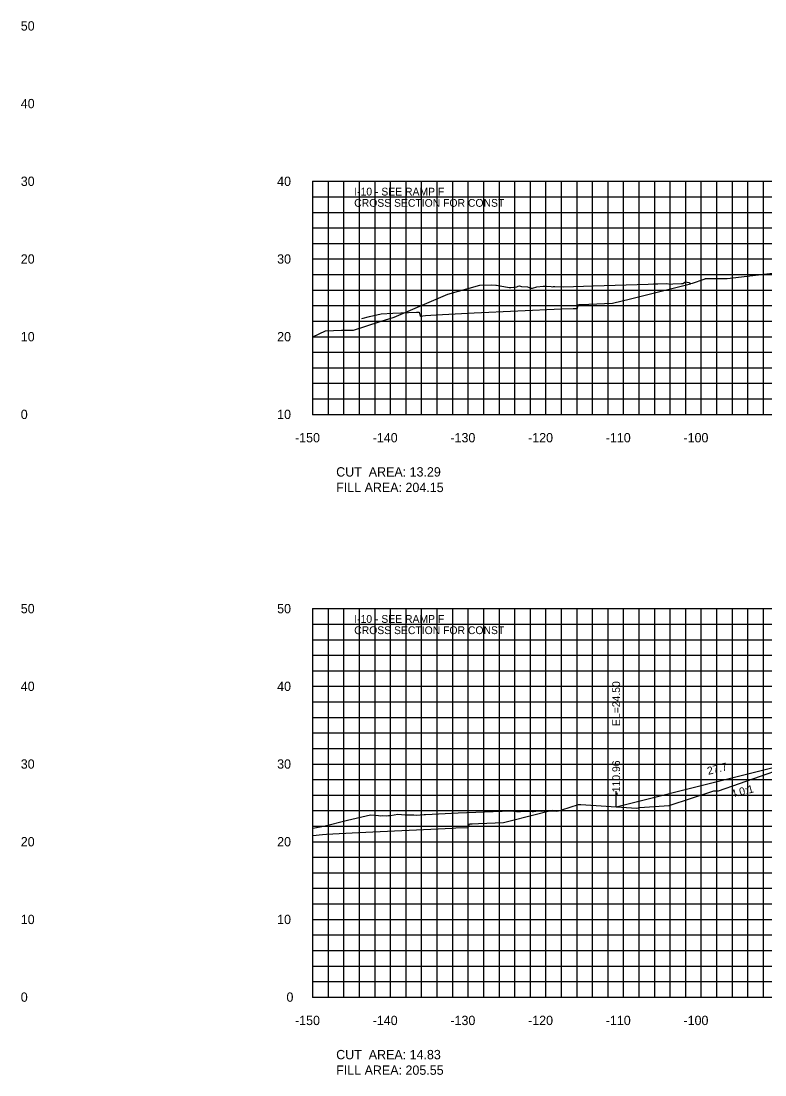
# Model space of a CAD drawing. Extents: x 1800880 to 1818864, y 245271 to 250560.
# Drawn here: x 1803123.4 to 1803219.2, y 250089.4 to 250225 of the extents above; entities that cross this region are included whole.
import ezdxf

# ---------------------------------------------------------------- set-up
doc = ezdxf.new("R2010")
doc.units = 0
for name, color, linetype in [('33', 7, 'Continuous'), ('ANNO-TXT', 7, 'Continuous'), ('CL-CNST', 7, 'Continuous'), ('DESIGN - DRAINAGE - Bridges', 7, 'Continuous'), ('DRAINAGETXT', 7, 'Continuous'), ('EPTEXT', 7, 'Continuous'), ('Level 37', 7, 'Continuous'), ('Level 46', 7, 'Continuous'), ('Level 62', 7, 'Continuous'), ('SHT-BDR', 7, 'Continuous')]:
    doc.layers.add(name, color=color, linetype=linetype)

msp = doc.modelspace()

# ---------------------------------------------------------------- linework, layer by layer
at = {"layer": 'CL-CNST'}
for points in [[(1803161, 250184.39), (1803162.64, 250185.2), (1803164.7, 250185.27), (1803165.63, 250185.27), (1803166.22, 250185.27), (1803169.66, 250186.37), (1803171.46, 250186.95), (1803178.36, 250189.92), (1803182.49, 250191.07), (1803183.98, 250191.11), (1803184.55, 250191.08), (1803184.57, 250191.08), (1803184.64, 250191.07), (1803186.28, 250190.76), (1803186.46, 250190.76), (1803187.25, 250190.85), (1803187.42, 250190.92), (1803187.6, 250190.99), (1803187.87, 250190.88), (1803188.64, 250190.85), (1803188.85, 250190.76), (1803189.06, 250190.67), (1803189.27, 250190.67), (1803189.82, 250190.84), (1803190.64, 250190.93), (1803190.7, 250190.94), (1803190.81, 250190.93), (1803191.09, 250190.93), (1803191.69, 250190.88), (1803191.87, 250190.85), (1803191.97, 250190.89), (1803192.14, 250190.89), (1803193.32, 250190.84), (1803197.09, 250190.97), (1803204.14, 250191.21), (1803204.86, 250191.23), (1803205.25, 250191.24), (1803205.38, 250191.24), (1803206.55, 250191.27), (1803207.03, 250191.21), (1803207.35, 250191.22), (1803208.43, 250191.28), (1803208.5, 250191.28), (1803208.63, 250191.28), (1803208.96, 250191.48), (1803209.41, 250191.41), (1803209.65, 250191.26), (1803209.86, 250191.3), (1803211.35, 250191.85), (1803211.49, 250191.89), (1803211.51, 250191.9), (1803213.59, 250191.9), (1803214.34, 250191.91), (1803232.26, 250194.01)], [(1803161, 250121.17), (1803162.4, 250121.42), (1803165.44, 250122.19), (1803168.43, 250122.91), (1803169.46, 250122.79), (1803169.64, 250122.78), (1803169.94, 250122.8), (1803170.53, 250122.78), (1803170.73, 250122.8), (1803170.9, 250122.79), (1803171, 250122.81), (1803171.92, 250122.96), (1803172.89, 250122.88), (1803173.05, 250122.89), (1803173.08, 250122.89), (1803173.65, 250122.87), (1803174, 250122.89), (1803174.31, 250122.86), (1803175.31, 250122.93), (1803175.5, 250122.94), (1803179.71, 250123.13), (1803186.49, 250123.41), (1803187.23, 250123.32), (1803187.73, 250123.32), (1803188.63, 250123.36), (1803188.86, 250123.35), (1803189.22, 250123.34), (1803189.41, 250123.34), (1803190.04, 250123.42), (1803190.49, 250123.38), (1803191.13, 250123.41), (1803192.11, 250123.41), (1803192.39, 250123.38), (1803192.99, 250123.51), (1803193.02, 250123.53), (1803193.03, 250123.52), (1803193.05, 250123.53), (1803195.19, 250124.21), (1803195.48, 250124.21), (1803198.76, 250124.01), (1803202.03, 250123.81), (1803202.69, 250123.75), (1803203.03, 250123.82), (1803206.86, 250124.1), (1803212.6, 250125.98), (1803213.2, 250125.96), (1803221.34, 250128.83)]]:
    msp.add_lwpolyline(points, dxfattribs=at)
at = {"layer": 'DESIGN - DRAINAGE - Bridges'}
for p, q in [((1803160.94, 250204.43), (1803161, 250204.43)), ((1803161, 250174.43), (1803161, 250204.43)), ((1803160.94, 250194.43), (1803161, 250194.43)), ((1803160.94, 250184.43), (1803161, 250184.43)), ((1803160.94, 250174.43), (1803161, 250174.43)), ((1803161, 250174.43), (1803461, 250174.43)), ((1803161, 250174.37), (1803161, 250174.43)), ((1803171, 250174.37), (1803171, 250174.43)), ((1803181, 250174.37), (1803181, 250174.43)), ((1803191, 250174.37), (1803191, 250174.43)), ((1803201, 250174.37), (1803201, 250174.43)), ((1803211, 250174.37), (1803211, 250174.43)), ((1803160.94, 250149.43), (1803161, 250149.43)), ((1803161, 250099.43), (1803161, 250149.43)), ((1803160.94, 250139.43), (1803161, 250139.43)), ((1803160.94, 250129.43), (1803161, 250129.43)), ((1803160.94, 250119.43), (1803161, 250119.43)), ((1803160.94, 250109.43), (1803161, 250109.43)), ((1803160.94, 250099.43), (1803161, 250099.43)), ((1803161, 250099.43), (1803461, 250099.43)), ((1803161, 250099.37), (1803161, 250099.43)), ((1803171, 250099.37), (1803171, 250099.43)), ((1803181, 250099.37), (1803181, 250099.43)), ((1803191, 250099.37), (1803191, 250099.43)), ((1803201, 250099.37), (1803201, 250099.43)), ((1803211, 250099.37), (1803211, 250099.43))]:
    msp.add_line(p, q, dxfattribs=at)
at = {"layer": 'Level 37'}
msp.add_line((1803200.04, 250123.93), (1803200.04, 250125.93), dxfattribs=at)
at = {"layer": 'Level 46'}
for p, q in [((1803161, 250204.43), (1803461, 250204.43)), ((1803161, 250174.43), (1803161, 250204.43)), ((1803163, 250174.43), (1803163, 250204.43)), ((1803165, 250174.43), (1803165, 250204.43)), ((1803167, 250174.43), (1803167, 250204.43)), ((1803169, 250174.43), (1803169, 250204.43)), ((1803171, 250174.43), (1803171, 250204.43)), ((1803173, 250174.43), (1803173, 250204.43)), ((1803175, 250174.43), (1803175, 250204.43)), ((1803177, 250174.43), (1803177, 250204.43)), ((1803179, 250174.43), (1803179, 250204.43)), ((1803181, 250174.43), (1803181, 250204.43)), ((1803183, 250174.43), (1803183, 250204.43)), ((1803185, 250174.43), (1803185, 250204.43)), ((1803187, 250174.43), (1803187, 250204.43)), ((1803189, 250174.43), (1803189, 250204.43)), ((1803191, 250174.43), (1803191, 250204.43)), ((1803193, 250174.43), (1803193, 250204.43)), ((1803195, 250174.43), (1803195, 250204.43)), ((1803197, 250174.43), (1803197, 250204.43)), ((1803199, 250174.43), (1803199, 250204.43)), ((1803201, 250174.43), (1803201, 250204.43)), ((1803203, 250174.43), (1803203, 250204.43)), ((1803205, 250174.43), (1803205, 250204.43)), ((1803207, 250174.43), (1803207, 250204.43)), ((1803209, 250174.43), (1803209, 250204.43)), ((1803211, 250174.43), (1803211, 250204.43)), ((1803213, 250174.43), (1803213, 250204.43)), ((1803215, 250174.43), (1803215, 250204.43)), ((1803217, 250174.43), (1803217, 250204.43)), ((1803219, 250174.43), (1803219, 250204.43)), ((1803161, 250202.43), (1803461, 250202.43)), ((1803161, 250200.43), (1803461, 250200.43)), ((1803161, 250198.43), (1803461, 250198.43)), ((1803161, 250196.43), (1803461, 250196.43)), ((1803161, 250194.43), (1803461, 250194.43)), ((1803161, 250192.43), (1803461, 250192.43)), ((1803161, 250190.43), (1803461, 250190.43)), ((1803161, 250188.43), (1803461, 250188.43)), ((1803161, 250186.43), (1803461, 250186.43)), ((1803161, 250184.43), (1803461, 250184.43)), ((1803161, 250182.43), (1803461, 250182.43)), ((1803161, 250180.43), (1803461, 250180.43)), ((1803161, 250178.43), (1803461, 250178.43)), ((1803161, 250176.43), (1803461, 250176.43)), ((1803161, 250174.43), (1803461, 250174.43)), ((1803161, 250149.43), (1803461, 250149.43)), ((1803161, 250099.43), (1803161, 250149.43)), ((1803163, 250099.43), (1803163, 250149.43)), ((1803165, 250099.43), (1803165, 250149.43)), ((1803167, 250099.43), (1803167, 250149.43)), ((1803169, 250099.43), (1803169, 250149.43)), ((1803171, 250099.43), (1803171, 250149.43)), ((1803173, 250099.43), (1803173, 250149.43)), ((1803175, 250099.43), (1803175, 250149.43)), ((1803177, 250099.43), (1803177, 250149.43)), ((1803179, 250099.43), (1803179, 250149.43)), ((1803181, 250099.43), (1803181, 250149.43)), ((1803183, 250099.43), (1803183, 250149.43)), ((1803185, 250099.43), (1803185, 250149.43)), ((1803187, 250099.43), (1803187, 250149.43)), ((1803189, 250099.43), (1803189, 250149.43)), ((1803191, 250099.43), (1803191, 250149.43)), ((1803193, 250099.43), (1803193, 250149.43)), ((1803195, 250099.43), (1803195, 250149.43)), ((1803197, 250099.43), (1803197, 250149.43)), ((1803199, 250099.43), (1803199, 250149.43)), ((1803201, 250099.43), (1803201, 250149.43)), ((1803203, 250099.43), (1803203, 250149.43)), ((1803205, 250099.43), (1803205, 250149.43)), ((1803207, 250099.43), (1803207, 250149.43)), ((1803209, 250099.43), (1803209, 250149.43)), ((1803211, 250099.43), (1803211, 250149.43)), ((1803213, 250099.43), (1803213, 250149.43)), ((1803215, 250099.43), (1803215, 250149.43)), ((1803217, 250099.43), (1803217, 250149.43)), ((1803219, 250099.43), (1803219, 250149.43)), ((1803161, 250147.43), (1803461, 250147.43)), ((1803161, 250145.43), (1803461, 250145.43)), ((1803161, 250143.43), (1803461, 250143.43)), ((1803161, 250141.43), (1803461, 250141.43)), ((1803161, 250139.43), (1803461, 250139.43)), ((1803161, 250137.43), (1803461, 250137.43)), ((1803161, 250135.43), (1803461, 250135.43)), ((1803161, 250133.43), (1803461, 250133.43)), ((1803161, 250131.43), (1803461, 250131.43)), ((1803161, 250129.43), (1803461, 250129.43)), ((1803161, 250127.43), (1803461, 250127.43)), ((1803161, 250125.43), (1803461, 250125.43)), ((1803161, 250123.43), (1803461, 250123.43)), ((1803161, 250121.43), (1803461, 250121.43)), ((1803161, 250119.43), (1803461, 250119.43)), ((1803161, 250117.43), (1803461, 250117.43)), ((1803161, 250115.43), (1803461, 250115.43)), ((1803161, 250113.43), (1803461, 250113.43)), ((1803161, 250111.43), (1803461, 250111.43)), ((1803161, 250109.43), (1803461, 250109.43)), ((1803161, 250107.43), (1803461, 250107.43)), ((1803161, 250105.43), (1803461, 250105.43)), ((1803161, 250103.43), (1803461, 250103.43)), ((1803161, 250101.43), (1803461, 250101.43)), ((1803161, 250099.43), (1803461, 250099.43))]:
    msp.add_line(p, q, dxfattribs=at)
at = {"layer": 'Level 62'}
for points in [[(1803167.32, 250186.78), (1803168.27, 250187.01), (1803169.78, 250187.39), (1803171.31, 250187.46), (1803174.33, 250187.58), (1803174.44, 250187.58), (1803174.66, 250187.58), (1803174.77, 250187.25), (1803174.83, 250187.08), (1803175.48, 250187.14), (1803176.85, 250187.25), (1803181.78, 250187.48), (1803193.02, 250188.02), (1803194.49, 250188.05), (1803195.04, 250188.07), (1803195.08, 250188.2), (1803195.21, 250188.57), (1803195.45, 250188.57), (1803195.54, 250188.57), (1803198.53, 250188.69), (1803199.58, 250188.74), (1803201.87, 250189.31), (1803209.61, 250191.24)], [(1803200.04, 250123.93), (1803227.75, 250130.86), (1803229.75, 250130.95), (1803238.67, 250131.36), (1803238.75, 250131.44), (1803239.75, 250131.48), (1803251.75, 250132.02), (1803263.75, 250132.57), (1803275.75, 250133.12), (1803287.75, 250133.67), (1803299.75, 250134.22), (1803309.75, 250133.98), (1803312.25, 250132.66), (1803322.25, 250133.12), (1803334.25, 250133.67), (1803346.25, 250134.22), (1803358.25, 250134.77), (1803370.25, 250135.32), (1803371.25, 250135.28), (1803371.3, 250135.22), (1803380.25, 250135), (1803382.25, 250134.92), (1803385.75, 250134.78), (1803435.62, 250118.16)], [(1803161, 250120.25), (1803162.23, 250120.35), (1803162.77, 250120.39), (1803166.87, 250120.6), (1803178.96, 250121.19), (1803179.4, 250121.2), (1803180.99, 250121.24), (1803181.12, 250121.63), (1803181.16, 250121.74), (1803181.42, 250121.74), (1803181.49, 250121.74), (1803182.33, 250121.78), (1803185.54, 250121.91), (1803186.41, 250122.13), (1803191.81, 250123.49)]]:
    msp.add_lwpolyline(points, dxfattribs=at)

# ---------------------------------------------------------------- texts
for s, p in [('-150', (1803158.7, 250170.83)), ('-140', (1803168.7, 250170.83)), ('-130', (1803178.7, 250170.83)), ('-120', (1803188.7, 250170.83)), ('-110', (1803198.7, 250170.83)), ('-100', (1803208.7, 250170.83)), ('-150', (1803158.7, 250095.83)), ('-140', (1803168.7, 250095.83)), ('-130', (1803178.7, 250095.83)), ('-120', (1803188.7, 250095.83)), ('-110', (1803198.7, 250095.83)), ('-100', (1803208.7, 250095.83))]:
    msp.add_text(s, height=1.2).set_placement(p)
at = {"layer": '33'}
for s, p in [('50', (1803123.4, 250223.83)), ('40', (1803123.4, 250213.83)), ('30', (1803123.4, 250203.83)), ('40', (1803156.4, 250203.83)), ('20', (1803123.4, 250193.83)), ('30', (1803156.4, 250193.83)), ('10', (1803123.4, 250183.83)), ('20', (1803156.4, 250183.83)), ('0', (1803123.4, 250173.83)), ('10', (1803156.4, 250173.83)), ('50', (1803123.4, 250148.83)), ('50', (1803156.4, 250148.83)), ('40', (1803123.4, 250138.83)), ('40', (1803156.4, 250138.83)), ('30', (1803123.4, 250128.83)), ('30', (1803156.4, 250128.83)), ('20', (1803123.4, 250118.83)), ('20', (1803156.4, 250118.83)), ('10', (1803123.4, 250108.83)), ('10', (1803156.4, 250108.83)), ('0', (1803123.4, 250098.83)), ('0', (1803157.6, 250098.83))]:
    msp.add_text(s, height=1.2, dxfattribs=at).set_placement(p)
at = {"layer": 'ANNO-TXT'}
msp.add_text('27.7', height=1, rotation=14.0362, dxfattribs=at).set_placement((1803211.9, 250128.03))
at = {"layer": 'DESIGN - DRAINAGE - Bridges'}
for p in [(1803161, 250174.43), (1803161, 250099.43)]:
    msp.add_text('-', height=0.0001, dxfattribs=at).set_placement(p)
at = {"layer": 'DRAINAGETXT'}
for s, p in [('CUT  AREA: 13.29', (1803164, 250166.43)), ('FILL AREA: 204.15', (1803164, 250164.43)), ('CUT  AREA: 14.83', (1803164, 250091.43)), ('FILL AREA: 205.55', (1803164, 250089.43))]:
    msp.add_text(s, height=1.2, dxfattribs=at).set_placement(p)
at = {"layer": 'EPTEXT'}
for s, p in [('I-10 - SEE RAMP F', (1803166.32, 250202.6)), ('CROSS SECTION FOR CONST ', (1803166.32, 250201.15)), ('I-10 - SEE RAMP F', (1803166.32, 250147.6)), ('CROSS SECTION FOR CONST ', (1803166.32, 250146.15))]:
    msp.add_text(s, height=1, dxfattribs=at).set_placement(p)
at = {"layer": 'Level 37'}
msp.add_text('-4.0:1', height=1, rotation=14.0362, dxfattribs=at).set_placement((1803214.5, 250124.97))
at = {"layer": 'SHT-BDR'}
for s, p in [('EL=24.50', (1803200.54, 250134.32)), ('-110.96', (1803200.54, 250125.35))]:
    msp.add_text(s, height=1, rotation=90, dxfattribs=at).set_placement(p)

doc.saveas('drawing.dxf')
